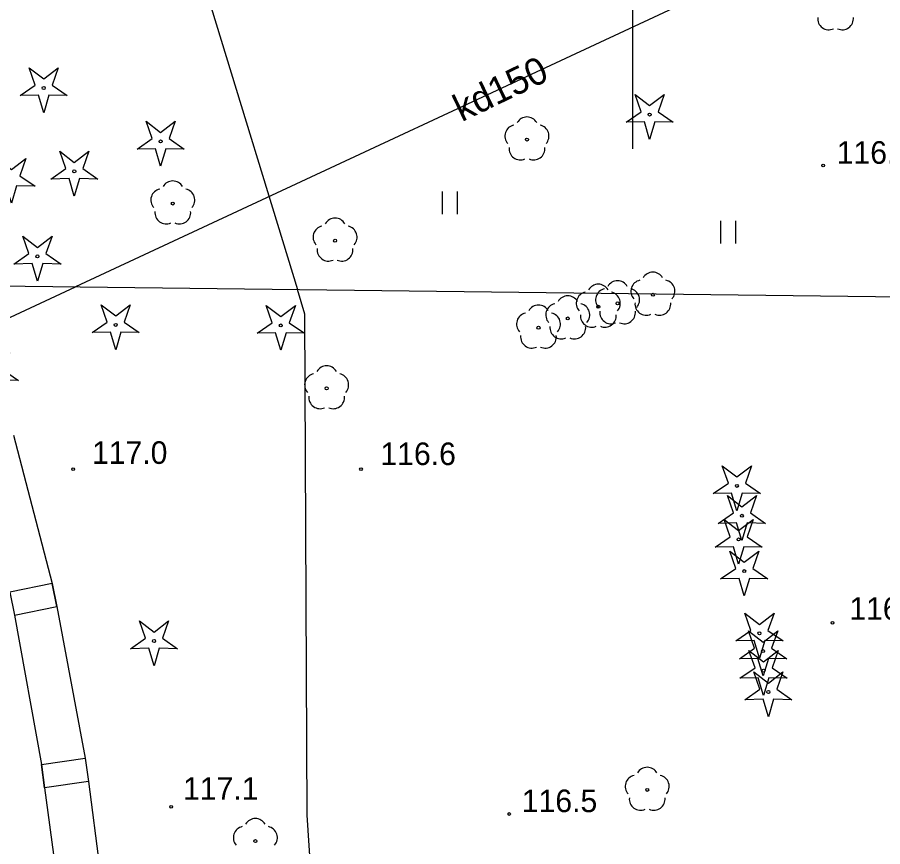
# Model space of a CAD drawing. Extents: x 6434771 to 6436222, y 5663454 to 5664782.
# Drawn here: x 6435579.54 to 6435608.32, y 5664171.8 to 5664199.37 of the extents above; entities that cross this region are included whole.
import ezdxf

# ---------------------------------------------------------------- set-up
doc = ezdxf.new("R2010")
doc.units = 0
for name, color, linetype in [('Warstwa 1', 7, 'Continuous'), ('Warstwa 10', 7, 'Continuous'), ('Warstwa 11', 7, 'Continuous'), ('Warstwa 12', 7, 'Continuous'), ('Warstwa 13', 7, 'Continuous'), ('Warstwa 5', 7, 'Continuous'), ('Warstwa 63', 7, 'Continuous'), ('Warstwa 7', 7, 'Continuous'), ('Warstwa 9', 7, 'Continuous')]:
    doc.layers.add(name, color=color, linetype=linetype)

msp = doc.modelspace()

# ---------------------------------------------------------------- linework, layer by layer
at = {"layer": 'Warstwa 1'}
for points in [[(6435579.45, 5664179.492), (6435580.863, 5664179.786), (6435580.705, 5664180.553), (6435579.298, 5664180.258)], [(6435580.346, 5664174.535), (6435581.803, 5664174.741), (6435581.912, 5664173.968), (6435580.444, 5664173.761)]]:
    msp.add_lwpolyline(points, close=True, dxfattribs=at)
at = {"layer": 'Warstwa 10'}
for points in [[(6435579.636, 5664196.766), (6435580.138, 5664197.113), (6435579.936, 5664197.689), (6435580.421, 5664197.319), (6435580.906, 5664197.689), (6435580.704, 5664197.113), (6435581.206, 5664196.766), (6435580.596, 5664196.78), (6435580.421, 5664196.196), (6435580.246, 5664196.78)], [(6435599.787, 5664195.883), (6435600.289, 5664196.23), (6435600.087, 5664196.806), (6435600.572, 5664196.436), (6435601.057, 5664196.806), (6435600.855, 5664196.23), (6435601.357, 5664195.883), (6435600.747, 5664195.897), (6435600.572, 5664195.313), (6435600.397, 5664195.897)], [(6435583.525, 5664194.989), (6435584.027, 5664195.336), (6435583.825, 5664195.912), (6435584.31, 5664195.542), (6435584.795, 5664195.912), (6435584.593, 5664195.336), (6435585.095, 5664194.989), (6435584.485, 5664195.003), (6435584.31, 5664194.419), (6435584.135, 5664195.003)], [(6435580.653, 5664193.994), (6435581.155, 5664194.341), (6435580.953, 5664194.917), (6435581.438, 5664194.547), (6435581.923, 5664194.917), (6435581.721, 5664194.341), (6435582.223, 5664193.994), (6435581.613, 5664194.008), (6435581.438, 5664193.424), (6435581.263, 5664194.008)], [(6435578.562, 5664193.758), (6435579.064, 5664194.105), (6435578.862, 5664194.681), (6435579.347, 5664194.311), (6435579.832, 5664194.681), (6435579.63, 5664194.105), (6435580.132, 5664193.758), (6435579.522, 5664193.772), (6435579.347, 5664193.188), (6435579.172, 5664193.772)], [(6435579.429, 5664191.168), (6435579.931, 5664191.515), (6435579.729, 5664192.091), (6435580.214, 5664191.721), (6435580.699, 5664192.091), (6435580.497, 5664191.515), (6435580.999, 5664191.168), (6435580.389, 5664191.182), (6435580.214, 5664190.598), (6435580.039, 5664191.182)], [(6435582.031, 5664188.891), (6435582.533, 5664189.238), (6435582.331, 5664189.814), (6435582.816, 5664189.444), (6435583.301, 5664189.814), (6435583.099, 5664189.238), (6435583.601, 5664188.891), (6435582.991, 5664188.905), (6435582.816, 5664188.321), (6435582.641, 5664188.905)], [(6435587.521, 5664188.871), (6435588.023, 5664189.218), (6435587.821, 5664189.794), (6435588.306, 5664189.424), (6435588.791, 5664189.794), (6435588.589, 5664189.218), (6435589.091, 5664188.871), (6435588.481, 5664188.885), (6435588.306, 5664188.301), (6435588.131, 5664188.885)], [(6435578.017, 5664187.294), (6435578.519, 5664187.641), (6435578.317, 5664188.217), (6435578.802, 5664187.847), (6435579.287, 5664188.217), (6435579.085, 5664187.641), (6435579.587, 5664187.294), (6435578.977, 5664187.308), (6435578.802, 5664186.724), (6435578.627, 5664187.308)], [(6435602.688, 5664183.538), (6435603.19, 5664183.885), (6435602.988, 5664184.461), (6435603.473, 5664184.091), (6435603.958, 5664184.461), (6435603.756, 5664183.885), (6435604.258, 5664183.538), (6435603.648, 5664183.552), (6435603.473, 5664182.968), (6435603.298, 5664183.552)], [(6435602.856, 5664182.546), (6435603.358, 5664182.893), (6435603.156, 5664183.469), (6435603.641, 5664183.099), (6435604.126, 5664183.469), (6435603.924, 5664182.893), (6435604.426, 5664182.546), (6435603.816, 5664182.56), (6435603.641, 5664181.976), (6435603.466, 5664182.56)], [(6435602.747, 5664181.757), (6435603.249, 5664182.104), (6435603.047, 5664182.68), (6435603.532, 5664182.31), (6435604.017, 5664182.68), (6435603.815, 5664182.104), (6435604.317, 5664181.757), (6435603.707, 5664181.771), (6435603.532, 5664181.187), (6435603.357, 5664181.771)], [(6435602.934, 5664180.705), (6435603.436, 5664181.052), (6435603.234, 5664181.628), (6435603.719, 5664181.258), (6435604.204, 5664181.628), (6435604.002, 5664181.052), (6435604.504, 5664180.705), (6435603.894, 5664180.719), (6435603.719, 5664180.135), (6435603.544, 5664180.719)], [(6435603.439, 5664178.638), (6435603.941, 5664178.985), (6435603.739, 5664179.561), (6435604.224, 5664179.191), (6435604.709, 5664179.561), (6435604.507, 5664178.985), (6435605.009, 5664178.638), (6435604.399, 5664178.652), (6435604.224, 5664178.068), (6435604.049, 5664178.652)], [(6435583.305, 5664178.381), (6435583.807, 5664178.728), (6435583.605, 5664179.304), (6435584.09, 5664178.934), (6435584.575, 5664179.304), (6435584.373, 5664178.728), (6435584.875, 5664178.381), (6435584.265, 5664178.395), (6435584.09, 5664177.811), (6435583.915, 5664178.395)], [(6435603.562, 5664178.047), (6435604.064, 5664178.394), (6435603.862, 5664178.97), (6435604.347, 5664178.6), (6435604.832, 5664178.97), (6435604.63, 5664178.394), (6435605.132, 5664178.047), (6435604.522, 5664178.061), (6435604.347, 5664177.477), (6435604.172, 5664178.061)], [(6435603.574, 5664177.397), (6435604.076, 5664177.744), (6435603.874, 5664178.32), (6435604.359, 5664177.95), (6435604.844, 5664178.32), (6435604.642, 5664177.744), (6435605.144, 5664177.397), (6435604.534, 5664177.411), (6435604.359, 5664176.827), (6435604.184, 5664177.411)], [(6435603.736, 5664176.685), (6435604.238, 5664177.032), (6435604.036, 5664177.608), (6435604.521, 5664177.238), (6435605.006, 5664177.608), (6435604.804, 5664177.032), (6435605.306, 5664176.685), (6435604.696, 5664176.699), (6435604.521, 5664176.115), (6435604.346, 5664176.699)]]:
    msp.add_lwpolyline(points, close=True, dxfattribs=at)
for centre in [(6435580.421, 5664197.021), (6435600.572, 5664196.138), (6435584.31, 5664195.244), (6435581.438, 5664194.249), (6435580.214, 5664191.423), (6435582.816, 5664189.146), (6435588.306, 5664189.126), (6435603.473, 5664183.793), (6435603.641, 5664182.801), (6435603.532, 5664182.012), (6435603.719, 5664180.96), (6435604.224, 5664178.893), (6435584.09, 5664178.636), (6435604.347, 5664178.302), (6435604.359, 5664177.652), (6435604.521, 5664176.94)]:
    msp.add_circle(centre, 0.05, dxfattribs=at)
at = {"layer": 'Warstwa 11'}
for centre in [(6435596.492, 5664195.307), (6435584.715, 5664193.179), (6435590.111, 5664191.944), (6435600.68, 5664190.146), (6435599.506, 5664189.861), (6435598.865, 5664189.748), (6435597.85, 5664189.36), (6435596.876, 5664189.052), (6435589.831, 5664187.037), (6435600.491, 5664173.688), (6435587.46, 5664171.985)]:
    msp.add_circle(centre, 0.05, dxfattribs=at)
for centre, start, end in [((6435606.535, 5664199.33), 174.1471, 293.8529), ((6435606.975, 5664199.33), 246.1471, 5.8529), ((6435596.492, 5664195.682), 30.1471, 149.8529), ((6435596.135, 5664195.423), 102.1471, 221.8529), ((6435596.849, 5664195.423), 318.1471, 77.8529), ((6435596.272, 5664195.004), 174.1471, 293.8529), ((6435596.712, 5664195.004), 246.1471, 5.8529), ((6435584.715, 5664193.554), 30.1471, 149.8529), ((6435584.358, 5664193.295), 102.1471, 221.8529), ((6435585.072, 5664193.295), 318.1471, 77.8529), ((6435584.495, 5664192.876), 174.1471, 293.8529), ((6435584.935, 5664192.876), 246.1471, 5.8529), ((6435590.111, 5664192.319), 30.1471, 149.8529), ((6435589.754, 5664192.06), 102.1471, 221.8529), ((6435590.468, 5664192.06), 318.1471, 77.8529), ((6435589.891, 5664191.641), 174.1471, 293.8529), ((6435590.331, 5664191.641), 246.1471, 5.8529), ((6435600.68, 5664190.521), 30.1471, 149.8529), ((6435598.865, 5664190.123), 30.1471, 149.8529), ((6435599.506, 5664190.236), 30.1471, 149.8529), ((6435600.323, 5664190.262), 102.1471, 221.8529), ((6435601.037, 5664190.262), 318.1471, 77.8529), ((6435598.508, 5664189.864), 102.1471, 221.8529), ((6435599.149, 5664189.977), 102.1471, 221.8529), ((6435599.222, 5664189.864), 318.1471, 77.8529), ((6435599.863, 5664189.977), 318.1471, 77.8529), ((6435597.493, 5664189.476), 102.1471, 221.8529), ((6435597.85, 5664189.735), 30.1471, 149.8529), ((6435598.207, 5664189.476), 318.1471, 77.8529), ((6435600.46, 5664189.843), 174.1471, 293.8529), ((6435600.9, 5664189.843), 246.1471, 5.8529), ((6435596.876, 5664189.427), 30.1471, 149.8529), ((6435599.286, 5664189.558), 174.1471, 293.8529), ((6435599.726, 5664189.558), 246.1471, 5.8529), ((6435596.519, 5664189.168), 102.1471, 221.8529), ((6435597.233, 5664189.168), 318.1471, 77.8529), ((6435598.645, 5664189.445), 174.1471, 293.8529), ((6435599.085, 5664189.445), 246.1471, 5.8529), ((6435597.63, 5664189.057), 174.1471, 293.8529), ((6435598.07, 5664189.057), 246.1471, 5.8529), ((6435596.656, 5664188.749), 174.1471, 293.8529), ((6435597.096, 5664188.749), 246.1471, 5.8529), ((6435589.831, 5664187.412), 30.1471, 149.8529), ((6435589.474, 5664187.153), 102.1471, 221.8529), ((6435590.188, 5664187.153), 318.1471, 77.8529), ((6435589.611, 5664186.734), 174.1471, 293.8529), ((6435590.051, 5664186.734), 246.1471, 5.8529), ((6435600.491, 5664174.063), 30.1471, 149.8529), ((6435600.134, 5664173.804), 102.1471, 221.8529), ((6435600.848, 5664173.804), 318.1471, 77.8529), ((6435600.271, 5664173.385), 174.1471, 293.8529), ((6435600.711, 5664173.385), 246.1471, 5.8529), ((6435587.46, 5664172.36), 30.1471, 149.8529), ((6435587.103, 5664172.101), 102.1471, 221.8529), ((6435587.817, 5664172.101), 318.1471, 77.8529)]:
    msp.add_arc(centre, 0.375, start, end, dxfattribs=at)
at = {"layer": 'Warstwa 12'}
for points in [[(6435503.249, 5664267.763), (6435514.923, 5664246.142), (6435515.125, 5664245.757), (6435515.683, 5664245.762), (6435521.734, 5664245.296), (6435535.424, 5664243.314), (6435546.097, 5664238.403), (6435561.446, 5664228.608), (6435561.622, 5664228.402), (6435565.561, 5664223.816), (6435577.417, 5664209.906), (6435585.662, 5664200.753), (6435585.823, 5664200.227), (6435585.985, 5664199.701), (6435588.86, 5664190.319)], [(6435589.944, 5664134.799), (6435590.097, 5664135.327), (6435589.924, 5664138.444), (6435590.084, 5664147.55), (6435590.305, 5664153.82), (6435589.88, 5664158.084), (6435590.179, 5664160.37), (6435589.565, 5664167.2), (6435589.541, 5664167.469), (6435589.178, 5664172.845), (6435589.109, 5664189.507), (6435588.86, 5664190.319)]]:
    msp.add_lwpolyline(points, dxfattribs=at)
at = {"layer": 'Warstwa 13'}
for centre in [(6435606.34, 5664194.447), (6435581.4, 5664184.351), (6435590.973, 5664184.35), (6435606.65, 5664179.243), (6435584.659, 5664173.122), (6435595.897, 5664172.886)]:
    msp.add_circle(centre, 0.045, dxfattribs=at)
at = {"layer": 'Warstwa 5'}
for p, q in [((6435593.682, 5664192.825), (6435593.682, 5664193.575)), ((6435594.182, 5664192.825), (6435594.182, 5664193.575)), ((6435602.936, 5664191.852), (6435602.936, 5664192.602)), ((6435603.436, 5664191.852), (6435603.436, 5664192.602)), ((6435577.847, 5664190.452), (6435631.808, 5664189.801)), ((6435577.847, 5664190.452), (6435631.808, 5664189.801)), ((6435579.413, 5664185.484), (6435580.705, 5664180.553)), ((6435580.705, 5664180.553), (6435580.863, 5664179.786)), ((6435580.863, 5664179.786), (6435581.803, 5664174.741)), ((6435581.803, 5664174.741), (6435581.912, 5664173.968)), ((6435581.912, 5664173.968), (6435582.506, 5664169.341))]:
    msp.add_line(p, q, dxfattribs=at)
at = {"layer": 'Warstwa 63'}
msp.add_line((6435600, 5664205), (6435600, 5664195), dxfattribs=at)
at = {"layer": 'Warstwa 7'}
for points in [[(6435622.76, 5664209.2), (6435604.131, 5664200.965), (6435581.479, 5664190.408)], [(6435557.615, 5664179.285), (6435581.479, 5664190.408)]]:
    msp.add_lwpolyline(points, dxfattribs=at)
at = {"layer": 'Warstwa 9'}
for p, q in [((6435579.45, 5664179.492), (6435580.346, 5664174.535)), ((6435580.346, 5664174.535), (6435580.444, 5664173.761)), ((6435580.444, 5664173.761), (6435581.066, 5664169.137))]:
    msp.add_line(p, q, dxfattribs=at)

# ---------------------------------------------------------------- texts
at = {"layer": 'Warstwa 13'}
for s, p in [('116.4', (6435606.793, 5664194.501)), ('117.0', (6435582.026, 5664184.525)), ('116.6', (6435591.619, 5664184.486)), ('116.3', (6435607.212, 5664179.341)), ('117.1', (6435585.055, 5664173.359)), ('116.5', (6435596.321, 5664172.948))]:
    msp.add_text(s, height=0.75, dxfattribs=at).set_placement(p)
at = {"layer": 'Warstwa 7'}
msp.add_text('kd150', height=0.9, rotation=25.68, dxfattribs=at).set_placement((6435594.322, 5664195.88))

doc.saveas('drawing.dxf')
